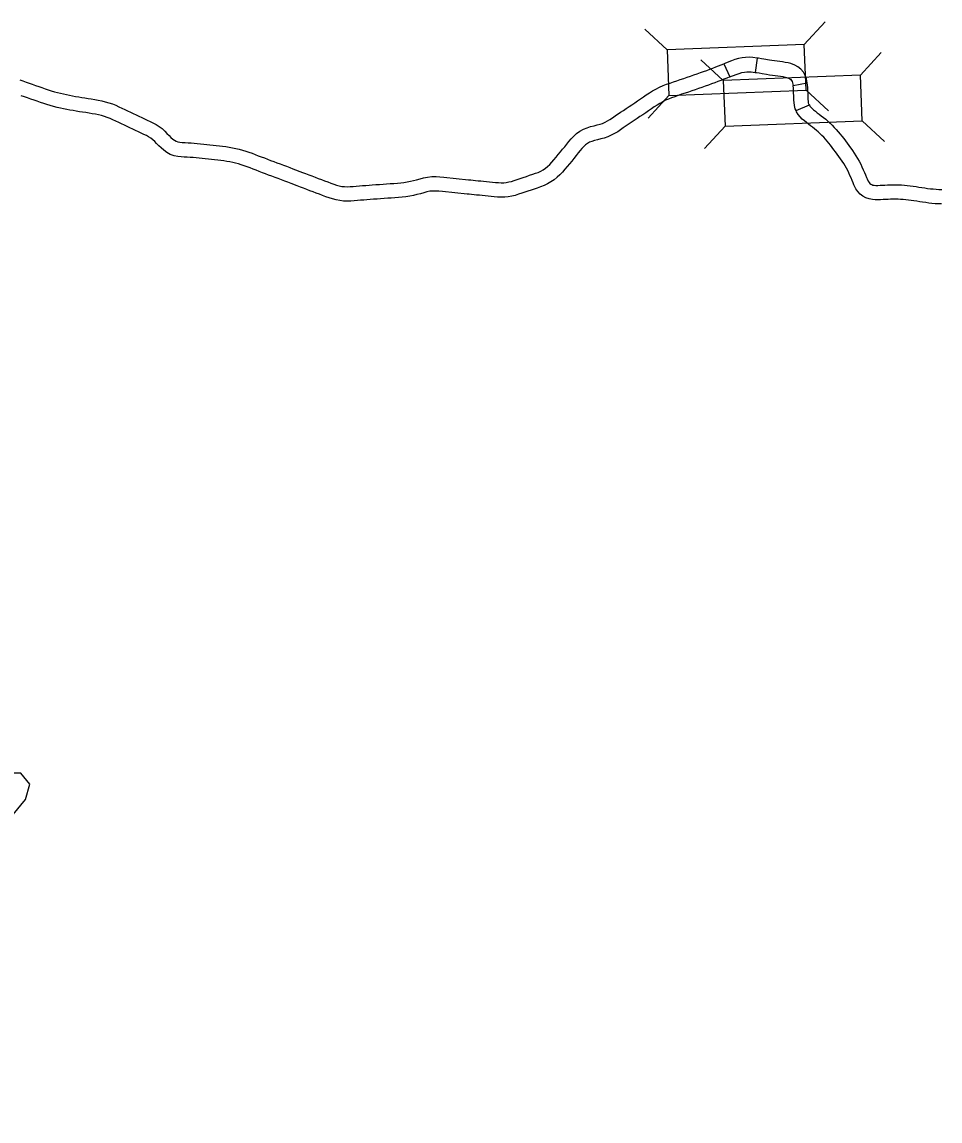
# Model space of a CAD drawing. Extents: x 77230 to 630905, y 790554 to 1662844.
# Drawn here: x 399408 to 415293, y 1451447 to 1470453 of the extents above; entities that cross this region are included whole.
import ezdxf

# ---------------------------------------------------------------- set-up
doc = ezdxf.new("R2010")
doc.units = 0
for name, color, linetype in [('Level 10', 7, 'Continuous'), ('Level 19', 7, 'Continuous'), ('Level 24', 7, 'Continuous')]:
    doc.layers.add(name, color=color, linetype=linetype)

msp = doc.modelspace()

# ---------------------------------------------------------------- linework, layer by layer
at = {"layer": 'Level 10'}
for points in [[(409673, 1468828), (409767, 1468892), (409815, 1468925), (409864, 1468958), (409912, 1468990), (409961, 1469023), (410010, 1469056), (410059, 1469090), (410110, 1469124), (410160, 1469158), (410211, 1469191), (410264, 1469226), (410318, 1469260), (410376, 1469293), (410437, 1469325), (410501, 1469352), (410563, 1469375), (410622, 1469397), (410681, 1469417), (410740, 1469438), (410799, 1469458), (410858, 1469478), (410917, 1469498), (410975, 1469519), (411033, 1469539), (411091, 1469559), (411147, 1469578), (411202, 1469598), (411256, 1469617), (411308, 1469637), (411360, 1469656), (411411, 1469675), (411462, 1469695), (411550, 1469730)], [(411550, 1469730), (411656, 1469504), (411607, 1469484), (411553, 1469462), (411500, 1469442), (411448, 1469422), (411395, 1469402), (411341, 1469382), (411286, 1469363), (411230, 1469343), (411173, 1469323), (411115, 1469302), (411057, 1469282), (410998, 1469262), (410939, 1469242), (410881, 1469222), (410822, 1469202), (410764, 1469181), (410706, 1469161), (410648, 1469140), (410594, 1469120), (410544, 1469099), (410496, 1469074), (410447, 1469045), (410398, 1469015), (410349, 1468983), (410299, 1468950), (410249, 1468916), (410200, 1468883), (410150, 1468849), (410101, 1468816), (410052, 1468782), (410003, 1468750), (409813, 1468621)], [(412128, 1469829), (412052, 1469838), (411993, 1469842), (411930, 1469841), (411868, 1469833), (411806, 1469820), (411744, 1469803), (411683, 1469782), (411550, 1469730)], [(412750, 1469355), (412995, 1469402), (412983, 1469469), (412962, 1469528), (412929, 1469585), (412886, 1469636), (412835, 1469678), (412779, 1469709), (412710, 1469736), (412664, 1469746), (412614, 1469755), (412565, 1469762), (412519, 1469769), (412473, 1469775), (412427, 1469781), (412383, 1469788), (412342, 1469795), (412243, 1469810), (412203, 1469817), (412154, 1469825), (412128, 1469829), (412092, 1469581)], [(411656, 1469504), (411767, 1469547), (411817, 1469563), (411865, 1469577), (411909, 1469586), (411950, 1469591), (411988, 1469592), (412028, 1469589), (412092, 1469581)], [(412092, 1469581), (412117, 1469578), (412161, 1469571), (412213, 1469561), (412293, 1469549), (412344, 1469541), (412392, 1469534), (412439, 1469527), (412485, 1469521), (412530, 1469515), (412573, 1469508), (412615, 1469501), (412638, 1469495), (412672, 1469483), (412693, 1469471), (412710, 1469457), (412724, 1469440), (412734, 1469422), (412742, 1469400), (412750, 1469355)], [(399371, 1469452), (399425, 1469433), (399479, 1469413), (399533, 1469394), (399587, 1469376), (399643, 1469356), (399698, 1469336), (399753, 1469318), (399808, 1469299), (399862, 1469281), (399915, 1469263), (399968, 1469247), (400020, 1469233), (400072, 1469220), (400124, 1469209), (400178, 1469198), (400231, 1469187), (400283, 1469177), (400336, 1469167), (400389, 1469158), (400442, 1469149), (400496, 1469140), (400551, 1469132), (400608, 1469123), (400667, 1469113), (400726, 1469103), (400787, 1469090), (400849, 1469075), (400911, 1469057), (400972, 1469036), (401030, 1469012), (401086, 1468987), (401138, 1468962), (401187, 1468939), (401236, 1468916), (401285, 1468893), (401334, 1468870), (401383, 1468848), (401431, 1468825), (401479, 1468803), (401527, 1468781), (401575, 1468758), (401624, 1468735), (401675, 1468711), (401728, 1468682), (401781, 1468648), (401832, 1468609), (401877, 1468567), (401916, 1468527), (401953, 1468490), (401986, 1468457), (402018, 1468429), (402047, 1468408), (402076, 1468392), (402105, 1468382), (402139, 1468375), (402181, 1468371), (402230, 1468368), (402282, 1468365), (402336, 1468361), (402389, 1468356), (402442, 1468351), (402497, 1468347), (402552, 1468341), (402606, 1468335), (402661, 1468329), (402715, 1468323), (402769, 1468317), (402824, 1468311), (402879, 1468304), (402934, 1468297), (402992, 1468289), (403049, 1468279), (403106, 1468268), (403164, 1468255), (403222, 1468239), (403280, 1468222), (403336, 1468202), (403390, 1468182), (403444, 1468162), (403497, 1468141), (403549, 1468121), (403602, 1468101), (403655, 1468081), (403709, 1468060), (403763, 1468040), (403819, 1468020), (403875, 1467999), (403931, 1467978), (403986, 1467957), (404042, 1467936), (404097, 1467915), (404261, 1467852)], [(412802, 1468920), (412787, 1468954), (412774, 1469008), (412767, 1469058), (412765, 1469101), (412763, 1469142), (412761, 1469182), (412759, 1469222), (412757, 1469262), (412755, 1469302), (412750, 1469355)], [(413032, 1469018), (413025, 1469034), (413020, 1469054), (413016, 1469081), (413014, 1469115), (413012, 1469154), (413011, 1469193), (413009, 1469234), (413007, 1469276), (413004, 1469318), (413001, 1469363), (412995, 1469402)], [(404172, 1467619), (404063, 1467661), (404009, 1467682), (403954, 1467702), (403898, 1467723), (403843, 1467744), (403788, 1467765), (403732, 1467785), (403676, 1467806), (403621, 1467827), (403567, 1467847), (403513, 1467867), (403460, 1467888), (403406, 1467908), (403354, 1467929), (403302, 1467948), (403252, 1467967), (403202, 1467984), (403154, 1467999), (403105, 1468012), (403054, 1468023), (403003, 1468033), (402953, 1468042), (402901, 1468050), (402848, 1468056), (402795, 1468063), (402741, 1468069), (402687, 1468075), (402633, 1468081), (402579, 1468087), (402526, 1468092), (402473, 1468098), (402421, 1468102), (402368, 1468107), (402316, 1468111), (402265, 1468115), (402214, 1468118), (402161, 1468122), (402103, 1468128), (402039, 1468140), (401974, 1468163), (401915, 1468196), (401862, 1468234), (401816, 1468274), (401775, 1468314), (401738, 1468352), (401704, 1468387), (401671, 1468417), (401637, 1468443), (401600, 1468466), (401560, 1468488), (401515, 1468510), (401469, 1468532), (401422, 1468554), (401374, 1468576), (401326, 1468598), (401277, 1468621), (401228, 1468644), (401180, 1468666), (401130, 1468689), (401081, 1468713), (401030, 1468737), (400981, 1468760), (400932, 1468782), (400884, 1468802), (400834, 1468819), (400784, 1468834), (400733, 1468846), (400679, 1468857), (400623, 1468867), (400568, 1468876), (400513, 1468885), (400458, 1468893), (400402, 1468902), (400347, 1468912), (400292, 1468921), (400238, 1468931), (400183, 1468942), (400128, 1468953), (400072, 1468964), (400015, 1468977), (399956, 1468991), (399898, 1469007), (399840, 1469025), (399784, 1469043), (399727, 1469062), (399672, 1469081), (399616, 1469100), (399559, 1469120), (399504, 1469140), (399451, 1469158), (399396, 1469178)], [(413573, 1468087), (413516, 1468167), (413487, 1468206), (413457, 1468245), (413428, 1468283), (413399, 1468321), (413370, 1468357), (413341, 1468392), (413311, 1468426), (413281, 1468459), (413250, 1468490), (413218, 1468521), (413186, 1468551), (413154, 1468579), (413121, 1468606), (413087, 1468633), (413051, 1468660), (413016, 1468688), (412981, 1468715), (412946, 1468743), (412910, 1468775), (412874, 1468811), (412839, 1468853), (412810, 1468901), (412802, 1468920), (413032, 1469018)], [(413032, 1469018), (413043, 1468998), (413059, 1468979), (413080, 1468958), (413106, 1468935), (413137, 1468911), (413170, 1468884), (413204, 1468858), (413239, 1468831), (413277, 1468802), (413316, 1468770), (413354, 1468736), (413391, 1468702), (413426, 1468667), (413463, 1468630), (413497, 1468592), (413531, 1468554), (413563, 1468515), (413595, 1468476), (413626, 1468437), (413656, 1468397), (413687, 1468356), (413717, 1468315), (413778, 1468230)], [(404261, 1467852), (404315, 1467832), (404369, 1467812), (404424, 1467791), (404479, 1467770), (404535, 1467749), (404590, 1467728), (404645, 1467707), (404699, 1467686), (404752, 1467666), (404803, 1467648), (404852, 1467632), (404899, 1467620), (404945, 1467611), (404991, 1467606), (405038, 1467605), (405087, 1467606), (405137, 1467609), (405191, 1467614), (405246, 1467618), (405302, 1467623), (405358, 1467627), (405415, 1467632), (405470, 1467636), (405533, 1467641), (405594, 1467645), (405656, 1467649), (405717, 1467653), (405779, 1467658), (405842, 1467662), (405903, 1467666), (405961, 1467672), (406018, 1467678), (406073, 1467687), (406128, 1467698), (406182, 1467711), (406237, 1467725), (406295, 1467741), (406358, 1467758), (406427, 1467772), (406501, 1467780), (406573, 1467780), (406641, 1467775), (406706, 1467769), (407134, 1467726), (407172, 1467722), (407213, 1467718), (407256, 1467714), (407301, 1467709), (407348, 1467704), (407396, 1467699), (407447, 1467694), (407498, 1467688), (407549, 1467683), (407601, 1467679), (407652, 1467675), (407699, 1467673), (407743, 1467674), (407788, 1467679), (407834, 1467686), (407879, 1467697), (407926, 1467711), (407976, 1467728), (408027, 1467746), (408081, 1467764), (408135, 1467783), (408191, 1467802), (408245, 1467819), (408296, 1467836), (408342, 1467853), (408386, 1467874), (408427, 1467898), (408464, 1467923), (408501, 1467955), (408540, 1467991), (408577, 1468029), (408613, 1468070), (408650, 1468114), (408688, 1468160), (408726, 1468205), (408763, 1468251), (408799, 1468296), (408834, 1468342), (408871, 1468388), (408910, 1468434), (408954, 1468480), (409004, 1468525), (409061, 1468564), (409122, 1468597), (409185, 1468624), (409248, 1468644), (409307, 1468659), (409362, 1468672), (409411, 1468685), (409455, 1468700), (409497, 1468719), (409539, 1468741), (409582, 1468767), (409626, 1468796), (409673, 1468828)], [(409813, 1468621), (409766, 1468589), (409717, 1468556), (409663, 1468523), (409605, 1468493), (409545, 1468467), (409483, 1468446), (409423, 1468430), (409368, 1468416), (409317, 1468403), (409271, 1468389), (409230, 1468372), (409193, 1468351), (409159, 1468328), (409127, 1468299), (409096, 1468267), (409064, 1468229), (409031, 1468188), (408996, 1468142), (408958, 1468095), (408920, 1468047), (408881, 1468000), (408842, 1467953), (408802, 1467906), (408759, 1467858), (408715, 1467812), (408668, 1467769), (408618, 1467726), (408560, 1467686), (408501, 1467653), (408441, 1467624), (408380, 1467600), (408322, 1467581), (408268, 1467564), (408216, 1467546), (408163, 1467528), (408109, 1467509), (408056, 1467491), (408001, 1467473), (407943, 1467455), (407883, 1467441), (407822, 1467431), (407760, 1467424), (407697, 1467422), (407636, 1467425), (407581, 1467430), (407526, 1467434), (407472, 1467440), (407420, 1467445), (407370, 1467451), (407322, 1467456), (407275, 1467461), (407231, 1467465), (407188, 1467469), (407148, 1467473), (407110, 1467477), (406683, 1467521), (406622, 1467526), (406565, 1467530), (406513, 1467530), (406465, 1467525), (406415, 1467515), (406361, 1467500), (406303, 1467484), (406243, 1467468), (406181, 1467454), (406117, 1467441), (406052, 1467431), (405988, 1467423), (405923, 1467417), (405859, 1467413), (405797, 1467409), (405736, 1467404), (405673, 1467400), (405611, 1467396), (405551, 1467391), (405489, 1467387), (405434, 1467382), (405377, 1467378), (405322, 1467374), (405267, 1467369), (405212, 1467365), (405157, 1467360), (405098, 1467356), (405037, 1467355), (404974, 1467357), (404909, 1467364), (404845, 1467376), (404782, 1467392), (404722, 1467411), (404665, 1467432), (404610, 1467453), (404555, 1467474), (404501, 1467495), (404446, 1467516), (404391, 1467536), (404336, 1467557), (404282, 1467577), (404226, 1467598), (404172, 1467619)], [(413778, 1468230), (413809, 1468187), (413839, 1468141), (413868, 1468093), (413895, 1468045), (413920, 1467997), (413943, 1467949), (413965, 1467899), (413984, 1467853), (414003, 1467808), (414022, 1467763), (414031, 1467738), (414051, 1467700), (414067, 1467678), (414081, 1467662), (414096, 1467651), (414114, 1467641), (414133, 1467634), (414155, 1467630), (414183, 1467628), (414217, 1467627), (414255, 1467629), (414296, 1467630), (414338, 1467633), (414382, 1467635), (414428, 1467637), (414476, 1467638), (414526, 1467639), (414576, 1467638), (414626, 1467635), (414676, 1467632), (414727, 1467627), (414778, 1467621), (414829, 1467614), (414879, 1467607), (414929, 1467599), (414979, 1467591), (415029, 1467583), (415078, 1467576), (415128, 1467570), (415177, 1467565), (415225, 1467561), (415273, 1467558), (415322, 1467557)], [(415320, 1467307), (415264, 1467308), (415208, 1467311), (415153, 1467316), (415098, 1467322), (415045, 1467329), (414992, 1467336), (414941, 1467344), (414890, 1467352), (414841, 1467360), (414793, 1467367), (414747, 1467373), (414702, 1467378), (414656, 1467382), (414611, 1467386), (414567, 1467388), (414524, 1467389), (414481, 1467388), (414437, 1467387), (414394, 1467385), (414351, 1467383), (414308, 1467381), (414265, 1467379), (414220, 1467377), (414173, 1467378), (414122, 1467382), (414067, 1467392), (414012, 1467412), (413960, 1467440), (413912, 1467477), (413871, 1467522), (413837, 1467570), (413803, 1467635), (413790, 1467670), (413772, 1467712), (413753, 1467757), (413735, 1467801), (413717, 1467843), (413696, 1467885), (413674, 1467927), (413652, 1467968), (413627, 1468008), (413602, 1468047), (413573, 1468087)]]:
    msp.add_lwpolyline(points, dxfattribs=at)
at = {"layer": 'Level 19'}
for p, q in [((410571, 1469971), (410183, 1470330)), ((412945, 1470065), (413303, 1470453)), ((413916, 1469536), (414274, 1469924)), ((411542, 1469442), (411154, 1469801)), ((410602, 1469180), (410244, 1468792)), ((412976, 1469274), (413364, 1468916)), ((411573, 1468651), (411215, 1468263)), ((413947, 1468745), (414335, 1468387))]:
    msp.add_line(p, q, dxfattribs=at)
for points in [[(410602, 1469180), (412976, 1469274), (412945, 1470065), (410571, 1469971)], [(411573, 1468651), (413947, 1468745), (413916, 1469536), (411542, 1469442)]]:
    msp.add_lwpolyline(points, close=True, dxfattribs=at)
at = {"layer": 'Level 24'}
msp.add_lwpolyline([(391511, 1458604), (391853, 1456320), (391701, 1452856), (392006, 1452665), (392577, 1452665), (392577, 1451447), (397373, 1451447), (397601, 1451942), (397525, 1452742), (397639, 1453655), (398058, 1454378), (398324, 1454911), (398705, 1455482), (398933, 1456091), (399124, 1456586), (399466, 1457005), (399543, 1457271), (399390, 1457462), (398210, 1457462), (398477, 1457995), (398515, 1458337), (398357, 1458600)], close=True, dxfattribs=at)

doc.saveas('drawing.dxf')
